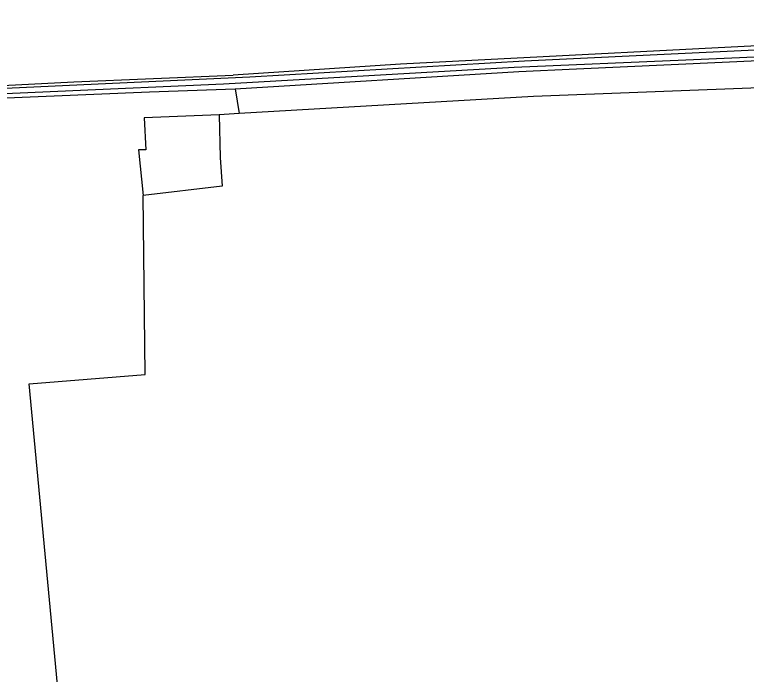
# Model space of a CAD drawing. Extents: x 134297 to 137000, y 403500 to 406000.
# Drawn here: x 135129.6 to 135228.3, y 403838.3 to 403927.3 of the extents above; entities that cross this region are included whole.
import ezdxf

# ---------------------------------------------------------------- set-up
doc = ezdxf.new("R2010")
doc.units = 0
for name, color, linetype in [('gg-afsc-draadraster', 7, 'Continuous'), ('gg-afsc-lijn draadraster', 7, 'Continuous'), ('gg-kntw-bovenkant insteek waterloop', 7, 'Continuous'), ('gg-kntw-waterlijn', 7, 'Continuous'), ('gx-grn-maaiveld', 7, 'Continuous')]:
    doc.layers.add(name, color=color, linetype=linetype)

msp = doc.modelspace()

# ---------------------------------------------------------------- linework, layer by layer
at = {"layer": 'gg-afsc-draadraster'}
msp.add_lwpolyline([(135262.932, 403918.709), (135199.628, 403916.288), (135159.924, 403913.987)], dxfattribs=at)
at = {"layer": 'gg-afsc-lijn draadraster'}
for points in [[(135262.932, 403918.709), (135199.628, 403916.288), (135159.924, 403913.987)], [(135159.924, 403913.987), (135157.228, 403913.831), (135157.345, 403908.061)], [(135157.345, 403908.061), (135157.632, 403904.209), (135146.939, 403902.95)]]:
    msp.add_lwpolyline(points, dxfattribs=at)
at = {"layer": 'gg-kntw-bovenkant insteek waterloop'}
msp.add_lwpolyline([(135270.802, 403925.327), (135241.186, 403923.735), (135181.682, 403920.656), (135159.08, 403919.201)], dxfattribs=at)
at = {"layer": 'gg-kntw-waterlijn'}
msp.add_lwpolyline([(135043.162, 403912.981), (135043.162, 403913.61), (135054.604, 403914.063), (135099.357, 403915.956), (135116.669, 403916.887), (135140.872, 403918.001), (135161.331, 403918.949), (135198.395, 403921.131), (135271.009, 403924.578), (135303.068, 403925.942), (135340.794, 403927.347), (135340.794, 403926.708), (135266.597, 403923.242), (135220.185, 403921.185), (135196.991, 403920.194), (135157.781, 403917.955), (135090.674, 403914.987), (135049.007, 403913.258), (135043.162, 403912.981)], dxfattribs=at)
at = {"layer": 'gx-grn-maaiveld'}
msp.add_line((135159.382, 403917.334), (135159.924, 403913.987), dxfattribs=at)
for points in [[(135159.382, 403917.334), (135197.618, 403919.668), (135205.418, 403920.021), (135262.421, 403922.658)], [(135118.302, 403917.27), (135137.613, 403918.283), (135159.08, 403919.201)], [(135045.169, 403912.64), (135059.296, 403913.18), (135091.98, 403914.584), (135147.789, 403916.938), (135159.382, 403917.334)], [(135159.924, 403913.987), (135157.228, 403913.831), (135147.081, 403913.435), (135147.292, 403909.096), (135146.34, 403909.096), (135146.939, 403902.95)], [(135136.845, 403821.647), (135131.583, 403877.531), (135147.216, 403878.816), (135146.939, 403902.95)]]:
    msp.add_lwpolyline(points, dxfattribs=at)

doc.saveas('drawing.dxf')
